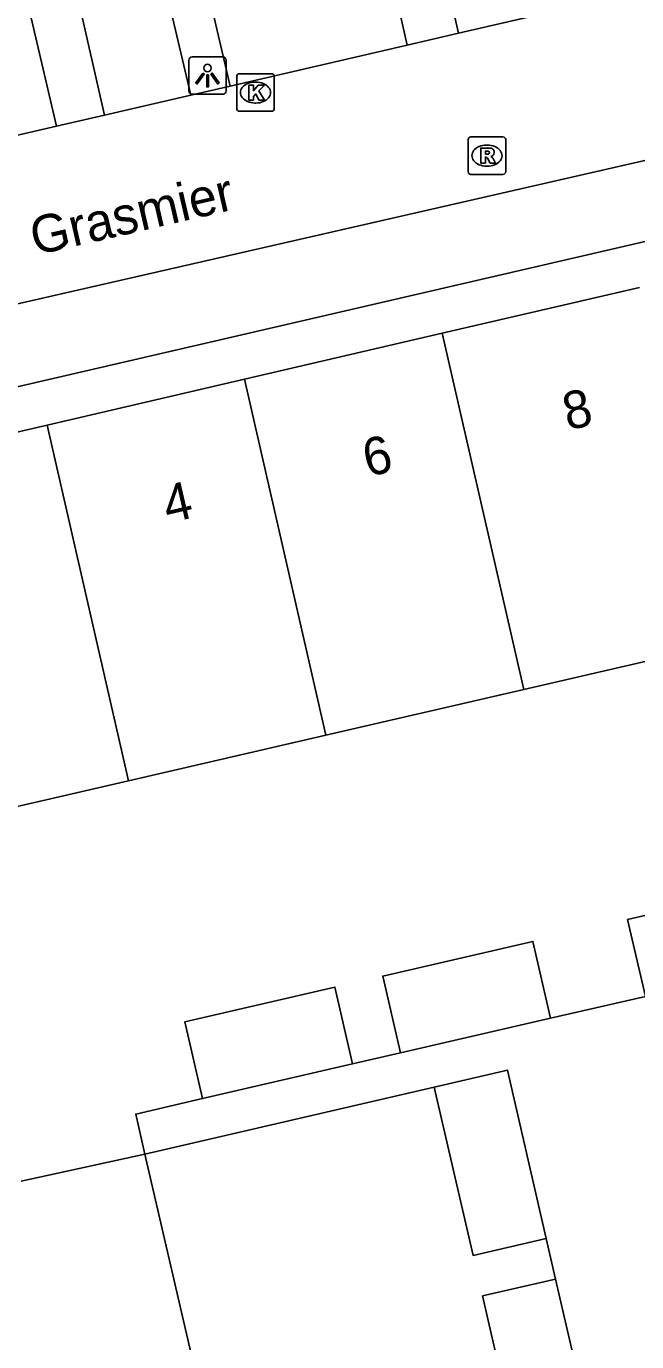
# Model space of a CAD drawing. Extents: x 156414 to 157775, y 382335 to 383765.
# Drawn here: x 156973.36 to 156989.61, y 383184.04 to 383219.06 of the extents above; entities that cross this region are included whole.
import ezdxf

# ---------------------------------------------------------------- set-up
doc = ezdxf.new("R2010")
doc.units = 0
for name, color, linetype in [('IMGEO_Kolk', 7, 'Continuous'), ('IMGEO_Lichtpunt', 7, 'Continuous'), ('IMGEO_Openbare_ruimte_label', 7, 'Continuous'), ('IMGEO_Pand', 7, 'Continuous'), ('IMGEO_Pand_nummerreeks', 7, 'Continuous'), ('IMGEO_Rijbaan_lokaal_gesloten', 7, 'Continuous'), ('IMGEO_Rioolput', 7, 'Continuous'), ('IMGEO_Voetpad_open', 7, 'Continuous')]:
    doc.layers.add(name, color=color, linetype=linetype)

msp = doc.modelspace()

# ---------------------------------------------------------------- linework, layer by layer
at = {"layer": 'IMGEO_Kolk'}
for p, q in [((156978.961, 383216.87), (156978.961, 383217.722)), ((156979.036, 383217.796), (156979.888, 383217.796)), ((156979.962, 383217.722), (156979.962, 383216.87)), ((156979.449, 383217.576), (156979.474, 383217.576)), ((156979.472, 383217.016), (156979.447, 383217.016)), ((156979.888, 383216.796), (156979.036, 383216.796))]:
    msp.add_line(p, q, dxfattribs=at)
for points in [[(156978.961, 383216.87), (156978.961, 383217.722)], [(156979.036, 383217.796), (156979.888, 383217.796)], [(156979.962, 383217.722), (156979.962, 383216.87)], [(156979.282, 383217.496), (156979.405, 383217.496), (156979.405, 383217.345), (156979.535, 383217.496), (156979.699, 383217.496), (156979.553, 383217.345), (156979.706, 383217.096), (156979.554, 383217.096), (156979.469, 383217.26), (156979.405, 383217.193), (156979.405, 383217.096), (156979.282, 383217.096), (156979.282, 383217.496)], [(156979.888, 383216.796), (156979.036, 383216.796)]]:
    msp.add_lwpolyline(points, dxfattribs=at)
for centre, start, end in [((156979.038, 383217.72), 91.552, 178.448), ((156979.038, 383217.72), 91.552, 178.448), ((156979.886, 383217.72), 1.552, 88.448), ((156979.886, 383217.72), 1.552, 88.448), ((156979.038, 383216.872), 181.552, 268.448), ((156979.038, 383216.872), 181.552, 268.448), ((156979.886, 383216.872), 271.552, 358.448), ((156979.886, 383216.872), 271.552, 358.448)]:
    msp.add_arc(centre, 0.0765, start, end, dxfattribs=at)
for centre, major_axis, ratio, start_param, end_param in [((156979.448, 383217.296), (-0.387, 0.002), 0.722429, 4.712389, 7.853982), ((156979.473, 383217.296), (-0.39, 0.002), 0.717154, 1.570796, 4.712389)]:
    msp.add_ellipse(centre, major_axis=major_axis, ratio=ratio, start_param=start_param, end_param=end_param, dxfattribs=at)
at = {"layer": 'IMGEO_Lichtpunt'}
for p, q in [((156977.686, 383218.15), (156977.686, 383217.343)), ((156977.686, 383218.15), (156977.686, 383217.343)), ((156978.588, 383218.245), (156977.78, 383218.245)), ((156978.588, 383218.245), (156977.78, 383218.245)), ((156978.682, 383217.343), (156978.682, 383218.15)), ((156978.682, 383217.343), (156978.682, 383218.15)), ((156977.78, 383217.249), (156978.588, 383217.249)), ((156977.78, 383217.249), (156978.588, 383217.249))]:
    msp.add_line(p, q, dxfattribs=at)
for points in [[(156978.06, 383217.814), (156978.099, 383217.786), (156977.911, 383217.524), (156977.873, 383217.551), (156978.06, 383217.814)], [(156978.162, 383217.766), (156978.209, 383217.766), (156978.209, 383217.444), (156978.162, 383217.444), (156978.162, 383217.766)], [(156978.272, 383217.786), (156978.31, 383217.813), (156978.497, 383217.551), (156978.458, 383217.523), (156978.272, 383217.786)]]:
    msp.add_lwpolyline(points, dxfattribs=at)
msp.add_circle((156978.185, 383217.948), 0.0994, dxfattribs=at)
for centre, start, end in [((156977.78, 383218.15), 90, 180), ((156977.78, 383218.15), 90, 180), ((156978.588, 383218.15), 0, 90), ((156978.588, 383218.15), 0, 90), ((156977.78, 383217.343), 180, 270), ((156977.78, 383217.343), 180, 270), ((156978.588, 383217.343), 270, 0), ((156978.588, 383217.343), 270, 360)]:
    msp.add_arc(centre, 0.0946, start, end, dxfattribs=at)
at = {"layer": 'IMGEO_Pand'}
for points in [[(156989.693, 383212.107), (156984.437, 383210.886)], [(156984.437, 383210.886), (156979.17, 383209.663)], [(156986.609, 383201.404), (156984.437, 383210.886)], [(156979.17, 383209.663), (156973.913, 383208.442)], [(156981.339, 383200.187), (156979.17, 383209.663)], [(156973.913, 383208.442), (156968.67, 383207.225)], [(156973.913, 383208.442), (156976.078, 383198.972)], [(156991.869, 383202.618), (156986.609, 383201.404)], [(156986.609, 383201.404), (156981.339, 383200.187)], [(156981.339, 383200.187), (156976.078, 383198.972)], [(156976.078, 383198.972), (156971.032, 383197.807), (156971.064, 383197.669)], [(156989.844, 383193.232), (156989.371, 383195.278), (156993.376, 383196.203), (156993.849, 383194.157)], [(156983.325, 383191.727), (156982.853, 383193.773), (156986.848, 383194.695), (156987.32, 383192.649)], [(156978.054, 383190.509), (156977.582, 383192.556), (156981.577, 383193.478), (156982.049, 383191.432)], [(156987.32, 383192.649), (156983.325, 383191.727)], [(156982.049, 383191.432), (156978.054, 383190.509)], [(156984.223, 383190.817), (156986.172, 383191.267), (156987.207, 383186.785)], [(156987.207, 383186.785), (156985.258, 383186.335), (156984.223, 383190.817)], [(156976.517, 383189.034), (156973.226, 383188.307)], [(156977.799, 383183.481), (156976.517, 383189.034)], [(156988.489, 383181.231), (156986.541, 383180.781), (156985.508, 383185.254), (156987.456, 383185.704)], [(156987.456, 383185.704), (156988.489, 383181.231)]]:
    msp.add_lwpolyline(points, dxfattribs=at)
at = {"layer": 'IMGEO_Rijbaan_lokaal_gesloten'}
for points in [[(156965.281, 383209.878), (157000, 383217.808), (157015.597, 383221.37)], [(156989.578, 383219.967), (156984.872, 383218.878)], [(156984.872, 383218.878), (156983.498, 383218.56)], [(156983.498, 383218.56), (156978.787, 383217.469)], [(156978.787, 383217.469), (156977.739, 383217.226)], [(156977.739, 383217.226), (156975.443, 383216.694)], [(156975.443, 383216.694), (156974.16, 383216.397)], [(156974.16, 383216.397), (156966.886, 383214.712)]]:
    msp.add_lwpolyline(points, dxfattribs=at)
at = {"layer": 'IMGEO_Rioolput'}
for p, q in [((156985.125, 383215.19), (156985.125, 383216.042)), ((156985.2, 383216.116), (156986.052, 383216.116)), ((156986.126, 383216.042), (156986.126, 383215.19)), ((156985.613, 383215.896), (156985.638, 383215.896)), ((156985.636, 383215.336), (156985.611, 383215.336)), ((156986.052, 383215.116), (156985.2, 383215.116))]:
    msp.add_line(p, q, dxfattribs=at)
for points in [[(156985.125, 383215.19), (156985.125, 383216.042)], [(156985.2, 383216.116), (156986.052, 383216.116)], [(156986.126, 383216.042), (156986.126, 383215.19)], [(156985.714, 383215.814), (156985.462, 383215.816), (156985.462, 383215.416)], [(156985.64, 383215.735), (156985.586, 383215.735), (156985.586, 383215.654)], [(156985.586, 383215.654), (156985.638, 383215.654)], [(156985.462, 383215.416), (156985.586, 383215.416), (156985.586, 383215.578), (156985.597, 383215.578)], [(156985.644, 383215.549), (156985.715, 383215.416), (156985.855, 383215.416), (156985.79, 383215.542)], [(156986.052, 383215.116), (156985.2, 383215.116)]]:
    msp.add_lwpolyline(points, dxfattribs=at)
for centre, radius, start, end in [((156985.202, 383216.04), 0.0765, 91.552, 178.448), ((156985.202, 383216.04), 0.0765, 91.552, 178.448), ((156986.05, 383216.04), 0.0765, 1.552, 88.448), ((156986.05, 383216.04), 0.0765, 1.552, 88.448), ((156985.622, 383215.843), 0.19, 274.7715, 282.9687), ((156985.646, 383215.639), 0.0964, 77.0061, 93.1865), ((156985.66, 383215.696), 0.0378, 276.6634, 79.6772), ((156985.713, 383215.704), 0.109, 350.3612, 89.416), ((156985.711, 383215.704), 0.112, 277.5842, 350.9817), ((156985.695, 383215.489), 0.108, 29.5134, 73.7905), ((156985.596, 383215.525), 0.0533, 26.0293, 88.6989), ((156985.202, 383215.192), 0.0765, 181.552, 268.448), ((156985.202, 383215.192), 0.0765, 181.552, 268.448), ((156986.05, 383215.192), 0.0765, 271.552, 358.448), ((156986.05, 383215.192), 0.0765, 271.552, 358.448)]:
    msp.add_arc(centre, radius, start, end, dxfattribs=at)
for centre, major_axis, ratio, start_param, end_param in [((156985.612, 383215.616), (-0.387, 0.002), 0.722429, 4.712389, 7.853982), ((156985.637, 383215.616), (-0.39, 0.002), 0.717154, 1.570796, 4.712389)]:
    msp.add_ellipse(centre, major_axis=major_axis, ratio=ratio, start_param=start_param, end_param=end_param, dxfattribs=at)
at = {"layer": 'IMGEO_Voetpad_open'}
for points in [[(156989.578, 383219.967), (156988.573, 383224.413), (156983.857, 383223.326), (156984.872, 383218.878)], [(156983.498, 383218.56), (156982.498, 383223.013), (156977.751, 383221.918), (156978.787, 383217.469)], [(156977.739, 383217.226), (156976.692, 383221.674), (156974.428, 383221.152), (156975.443, 383216.694)], [(156974.16, 383216.397), (156973.121, 383220.85), (156965.872, 383219.179), (156966.886, 383214.712)], [(157016.319, 383219.46), (157013.891, 383218.898), (157010.743, 383218.169), (157008.531, 383217.658), (157005.375, 383216.927), (157003.176, 383216.418), (157000.031, 383215.69), (156997.813, 383215.177), (156994.673, 383214.45), (156961.258, 383206.716)], [(156989.844, 383193.232), (156987.32, 383192.649)], [(156983.325, 383191.727), (156982.049, 383191.432)], [(156976.517, 383189.034), (156984.223, 383190.817)], [(156978.054, 383190.509), (156976.271, 383190.097), (156976.517, 383189.034)], [(156987.207, 383186.785), (156987.456, 383185.704)]]:
    msp.add_lwpolyline(points, dxfattribs=at)

# ---------------------------------------------------------------- texts
at = {"layer": 'IMGEO_Openbare_ruimte_label'}
msp.add_text('Grasmier', height=1, rotation=13.0075, dxfattribs=at).set_placement((156973.594, 383212.956))
at = {"layer": 'IMGEO_Pand_nummerreeks'}
for s, p in [('8', (156987.777, 383208.295)), ('6', (156982.451, 383207.058)), ('4', (156977.128, 383205.822))]:
    msp.add_text(s, height=1, rotation=13.0724, dxfattribs=at).set_placement(p)

doc.saveas('drawing.dxf')
